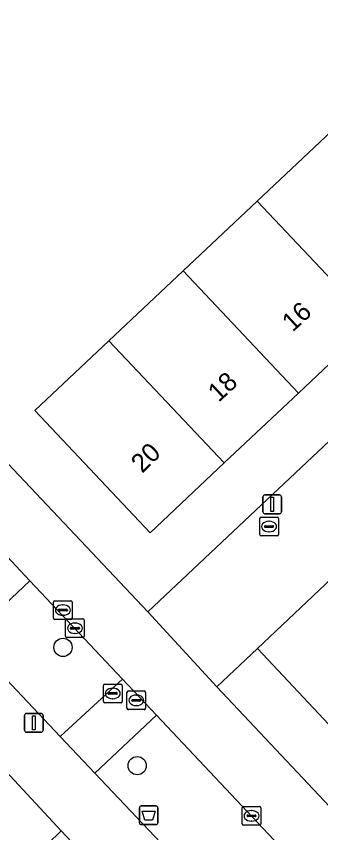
# Model space of a CAD drawing. Extents: x 162542 to 163147, y 380779 to 381521.
# Drawn here: x 162895.3 to 162911.58, y 381247.77 to 381291.46 of the extents above; entities that cross this region are included whole.
import ezdxf

# ---------------------------------------------------------------- set-up
doc = ezdxf.new("R2010")
doc.units = 0
for name, color, linetype in [('IMGEO_Afvalbak', 7, 'Continuous'), ('IMGEO_Boom', 7, 'Continuous'), ('IMGEO_Brandkraan', 7, 'Continuous'), ('IMGEO_Erf', 7, 'Continuous'), ('IMGEO_Groenvoorziening', 7, 'Continuous'), ('IMGEO_Kolk', 7, 'Continuous'), ('IMGEO_Lichtmast', 7, 'Continuous'), ('IMGEO_Muur', 7, 'Continuous'), ('IMGEO_Pand', 7, 'Continuous'), ('IMGEO_Pand_nummerreeks', 7, 'Continuous'), ('IMGEO_Rijbaan_lokaal_open', 7, 'Continuous'), ('IMGEO_Rioolput', 7, 'Continuous'), ('IMGEO_Voetpad_open', 7, 'Continuous')]:
    doc.layers.add(name, color=color, linetype=linetype)

msp = doc.modelspace()

# ---------------------------------------------------------------- linework, layer by layer
at = {"layer": 'IMGEO_Afvalbak'}
for p, q in [((162901.879, 381248.297), (162901.879, 381249.097)), ((162901.879, 381249.097), (162901.879, 381248.297)), ((162901.979, 381249.197), (162902.769, 381249.197)), ((162902.769, 381249.197), (162901.979, 381249.197)), ((162902.869, 381249.097), (162902.869, 381248.297)), ((162902.869, 381248.297), (162902.869, 381249.097)), ((162902.769, 381248.197), (162901.979, 381248.197)), ((162901.979, 381248.197), (162902.769, 381248.197))]:
    msp.add_line(p, q, dxfattribs=at)
msp.add_lwpolyline([(162902.022, 381248.911), (162902.726, 381248.911), (162902.577, 381248.441), (162902.171, 381248.441), (162902.022, 381248.911)], dxfattribs=at)
for centre, start, end in [((162901.979, 381249.097), 90, 180), ((162901.979, 381249.097), 90, 180), ((162902.769, 381249.097), 0, 90), ((162902.769, 381249.097), 360, 90), ((162901.979, 381248.297), 180, 270), ((162901.979, 381248.297), 180, 270), ((162902.769, 381248.297), 270, 0), ((162902.769, 381248.297), 270, 0)]:
    msp.add_arc(centre, 0.1, start, end, dxfattribs=at)
at = {"layer": 'IMGEO_Boom'}
for centre in [(162897.793, 381257.682), (162901.762, 381251.354)]:
    msp.add_circle(centre, 0.489, dxfattribs=at)
at = {"layer": 'IMGEO_Brandkraan'}
for p, q in [((162908.32, 381263.725), (162908.32, 381264.577)), ((162908.395, 381264.651), (162909.247, 381264.651)), ((162909.321, 381264.577), (162909.321, 381263.725)), ((162908.579, 381264.145), (162908.579, 381264.157)), ((162908.622, 381264.194), (162909.02, 381264.194)), ((162908.808, 381264.431), (162908.833, 381264.431)), ((162909.063, 381264.157), (162909.063, 381264.145)), ((162909.017, 381264.108), (162908.619, 381264.108)), ((162908.831, 381263.871), (162908.806, 381263.871)), ((162909.247, 381263.651), (162908.395, 381263.651))]:
    msp.add_line(p, q, dxfattribs=at)
for points in [[(162908.32, 381263.725), (162908.32, 381264.577)], [(162908.395, 381264.651), (162909.247, 381264.651)], [(162909.321, 381264.577), (162909.321, 381263.725)], [(162909.247, 381263.651), (162908.395, 381263.651)]]:
    msp.add_lwpolyline(points, dxfattribs=at)
for centre, radius, start, end in [((162908.397, 381264.575), 0.0765, 91.552, 178.448), ((162908.397, 381264.575), 0.0765, 91.552, 178.448), ((162909.245, 381264.575), 0.0765, 1.552, 88.448), ((162909.245, 381264.575), 0.0765, 1.552, 88.448), ((162908.619, 381264.154), 0.0403, 85.8775, 175.7526), ((162908.616, 381264.144), 0.0366, 178.938, 274.7102), ((162909.02, 381264.151), 0.043, 264.8664, 352.4533), ((162909.024, 381264.156), 0.0386, 1.7309, 96.639), ((162908.397, 381263.727), 0.0765, 181.552, 268.448), ((162908.397, 381263.727), 0.0765, 181.552, 268.448), ((162909.245, 381263.727), 0.0765, 271.552, 358.448), ((162909.245, 381263.727), 0.0765, 271.552, 358.448)]:
    msp.add_arc(centre, radius, start, end, dxfattribs=at)
for centre, major_axis, ratio, start_param, end_param in [((162908.807, 381264.151), (-0.387, 0.002), 0.722429, 4.712389, 7.853982), ((162908.832, 381264.151), (-0.39, 0.002), 0.717154, 1.570796, 4.712389)]:
    msp.add_ellipse(centre, major_axis=major_axis, ratio=ratio, start_param=start_param, end_param=end_param, dxfattribs=at)
at = {"layer": 'IMGEO_Erf'}
for points in [[(162942.956, 381330.887), (162939.759, 381327.928), (162937.622, 381330.249), (162940.788, 381333.18), (162938.258, 381335.857), (162930.94, 381343.649), (162873.818, 381289.875), (162880.071, 381283.181), (162886.067, 381276.815), (162886.269, 381276.967), (162890.823, 381281.229), (162891.956, 381280.018), (162891.424, 381279.52), (162892.33, 381278.552), (162888.308, 381274.789), (162889.625, 381273.425), (162889.429, 381273.239), (162902.331, 381259.587), (162950.027, 381304.513), (162959.44, 381313.384), (162948.902, 381324.556), (162946.542, 381327.046), (162943.123, 381330.71)], [(162942.087, 381301.159), (162938.154, 381297.457), (162934.185, 381293.722), (162930.217, 381289.986), (162926.256, 381286.242), (162922.29, 381282.504), (162918.324, 381278.766), (162914.358, 381275.029), (162910.392, 381271.291), (162906.425, 381267.553), (162902.459, 381263.815), (162896.288, 381270.356), (162900.254, 381274.094), (162904.22, 381277.832), (162908.186, 381281.57), (162912.152, 381285.308), (162916.119, 381289.046), (162920.085, 381292.784), (162924.051, 381296.522), (162928.017, 381300.26), (162931.983, 381303.997), (162935.914, 381307.702)], [(162951.824, 381215.673), (162949.627, 381213.623), (162945.19, 381218.334), (162941.077, 381222.702), (162936.964, 381227.07), (162932.85, 381231.438), (162928.737, 381235.806), (162924.623, 381240.174), (162920.51, 381244.542), (162916.396, 381248.91), (162912.283, 381253.278), (162908.191, 381257.623), (162906.029, 381255.574), (162947.383, 381211.626), (162951.248, 381207.533), (162955.597, 381211.645)], [(162897.699, 381247.866), (162895.536, 381245.762), (162899.733, 381241.306), (162903.861, 381236.925), (162907.989, 381232.543), (162912.117, 381228.161), (162916.245, 381223.779), (162920.372, 381219.397), (162924.559, 381214.952), (162924.643, 381214.864), (162922.498, 381212.786), (162926.266, 381208.779), (162930.637, 381212.889), (162926.773, 381216.999)]]:
    msp.add_lwpolyline(points, close=True, dxfattribs=at)
at = {"layer": 'IMGEO_Groenvoorziening'}
msp.add_lwpolyline([(162896.025, 381261.248), (162892.787, 381264.687), (162893.375, 381258.768)], close=True, dxfattribs=at)
at = {"layer": 'IMGEO_Kolk'}
for p, q in [((162897.284, 381259.254), (162897.284, 381260.106)), ((162897.359, 381260.18), (162898.211, 381260.18)), ((162897.772, 381259.96), (162897.797, 381259.96)), ((162898.285, 381260.106), (162898.285, 381259.254)), ((162897.543, 381259.674), (162897.543, 381259.686)), ((162897.981, 381259.637), (162897.583, 381259.637)), ((162897.586, 381259.723), (162897.984, 381259.723)), ((162897.795, 381259.4), (162897.77, 381259.4)), ((162898.027, 381259.686), (162898.027, 381259.674)), ((162898.211, 381259.18), (162897.359, 381259.18)), ((162897.93, 381258.282), (162897.93, 381259.134)), ((162898.005, 381259.208), (162898.857, 381259.208)), ((162898.418, 381258.988), (162898.443, 381258.988)), ((162898.931, 381259.134), (162898.931, 381258.282)), ((162898.189, 381258.702), (162898.189, 381258.714)), ((162898.627, 381258.665), (162898.229, 381258.665)), ((162898.232, 381258.751), (162898.63, 381258.751)), ((162898.673, 381258.714), (162898.673, 381258.702)), ((162898.857, 381258.208), (162898.005, 381258.208)), ((162898.441, 381258.428), (162898.416, 381258.428)), ((162907.379, 381248.241), (162907.379, 381249.093)), ((162907.454, 381249.167), (162908.306, 381249.167)), ((162907.867, 381248.947), (162907.892, 381248.947)), ((162908.38, 381249.093), (162908.38, 381248.241)), ((162907.638, 381248.661), (162907.638, 381248.673)), ((162908.076, 381248.624), (162907.678, 381248.624)), ((162907.681, 381248.71), (162908.079, 381248.71)), ((162908.122, 381248.673), (162908.122, 381248.661)), ((162908.306, 381248.167), (162907.454, 381248.167)), ((162907.89, 381248.387), (162907.865, 381248.387))]:
    msp.add_line(p, q, dxfattribs=at)
for points in [[(162897.284, 381259.254), (162897.284, 381260.106)], [(162897.359, 381260.18), (162898.211, 381260.18)], [(162898.285, 381260.106), (162898.285, 381259.254)], [(162898.211, 381259.18), (162897.359, 381259.18)], [(162897.93, 381258.282), (162897.93, 381259.134)], [(162898.005, 381259.208), (162898.857, 381259.208)], [(162898.931, 381259.134), (162898.931, 381258.282)], [(162898.857, 381258.208), (162898.005, 381258.208)], [(162907.379, 381248.241), (162907.379, 381249.093)], [(162907.454, 381249.167), (162908.306, 381249.167)], [(162908.38, 381249.093), (162908.38, 381248.241)], [(162908.306, 381248.167), (162907.454, 381248.167)]]:
    msp.add_lwpolyline(points, dxfattribs=at)
for centre, radius, start, end in [((162897.361, 381260.104), 0.0765, 91.552, 178.448), ((162897.361, 381260.104), 0.0765, 91.552, 178.448), ((162898.209, 381260.104), 0.0765, 1.552, 88.448), ((162898.209, 381260.104), 0.0765, 1.552, 88.448), ((162897.583, 381259.683), 0.0403, 85.8775, 175.7526), ((162897.58, 381259.673), 0.0366, 178.938, 274.7102), ((162897.984, 381259.68), 0.043, 264.8664, 352.4533), ((162897.988, 381259.685), 0.0386, 1.7309, 96.639), ((162897.361, 381259.256), 0.0765, 181.552, 268.448), ((162897.361, 381259.256), 0.0765, 181.552, 268.448), ((162898.007, 381259.132), 0.0765, 91.552, 178.448), ((162898.007, 381259.132), 0.0765, 91.552, 178.448), ((162898.209, 381259.256), 0.0765, 271.552, 358.448), ((162898.209, 381259.256), 0.0765, 271.552, 358.448), ((162898.855, 381259.132), 0.0765, 1.552, 88.448), ((162898.855, 381259.132), 0.0765, 1.552, 88.448), ((162898.229, 381258.711), 0.0403, 85.8775, 175.7526), ((162898.226, 381258.701), 0.0366, 178.938, 274.7102), ((162898.63, 381258.708), 0.043, 264.8664, 352.4533), ((162898.634, 381258.713), 0.0386, 1.7309, 96.639), ((162898.007, 381258.284), 0.0765, 181.552, 268.448), ((162898.007, 381258.284), 0.0765, 181.552, 268.448), ((162898.855, 381258.284), 0.0765, 271.552, 358.448), ((162898.855, 381258.284), 0.0765, 271.552, 358.448), ((162907.456, 381249.091), 0.0765, 91.552, 178.448), ((162907.456, 381249.091), 0.0765, 91.552, 178.448), ((162908.304, 381249.091), 0.0765, 1.552, 88.448), ((162908.304, 381249.091), 0.0765, 1.552, 88.448), ((162907.678, 381248.67), 0.0403, 85.8775, 175.7526), ((162907.675, 381248.66), 0.0366, 178.938, 274.7102), ((162908.079, 381248.667), 0.043, 264.8664, 352.4533), ((162908.083, 381248.672), 0.0386, 1.7309, 96.639), ((162907.456, 381248.243), 0.0765, 181.552, 268.448), ((162907.456, 381248.243), 0.0765, 181.552, 268.448), ((162908.304, 381248.243), 0.0765, 271.552, 358.448), ((162908.304, 381248.243), 0.0765, 271.552, 358.448)]:
    msp.add_arc(centre, radius, start, end, dxfattribs=at)
for centre, major_axis, ratio, start_param, end_param in [((162897.771, 381259.68), (-0.387, 0.002), 0.722429, 4.712389, 7.853982), ((162897.796, 381259.68), (-0.39, 0.002), 0.717154, 1.570796, 4.712389), ((162898.417, 381258.708), (-0.387, 0.002), 0.722429, 4.712389, 7.853982), ((162898.442, 381258.708), (-0.39, 0.002), 0.717154, 1.570796, 4.712389), ((162907.866, 381248.667), (-0.387, 0.002), 0.722429, 4.712389, 7.853982), ((162907.891, 381248.667), (-0.39, 0.002), 0.717154, 1.570796, 4.712389)]:
    msp.add_ellipse(centre, major_axis=major_axis, ratio=ratio, start_param=start_param, end_param=end_param, dxfattribs=at)
at = {"layer": 'IMGEO_Lichtmast'}
for p, q in [((162908.487, 381264.94), (162908.487, 381265.74)), ((162908.487, 381265.74), (162908.487, 381264.94)), ((162908.587, 381265.84), (162909.377, 381265.84)), ((162909.377, 381265.84), (162908.587, 381265.84)), ((162909.477, 381265.74), (162909.477, 381264.94)), ((162909.477, 381264.94), (162909.477, 381265.74)), ((162909.377, 381264.84), (162908.587, 381264.84)), ((162908.587, 381264.84), (162909.377, 381264.84)), ((162895.834, 381254.145), (162896.624, 381254.145)), ((162896.624, 381254.145), (162895.834, 381254.145)), ((162895.734, 381253.245), (162895.734, 381254.045)), ((162895.734, 381254.045), (162895.734, 381253.245)), ((162896.724, 381254.045), (162896.724, 381253.245)), ((162896.724, 381253.245), (162896.724, 381254.045)), ((162896.624, 381253.145), (162895.834, 381253.145)), ((162895.834, 381253.145), (162896.624, 381253.145))]:
    msp.add_line(p, q, dxfattribs=at)
for points in [[(162908.907, 381265.715), (162909.057, 381265.715), (162909.057, 381264.965), (162908.907, 381264.965), (162908.907, 381265.715)], [(162896.154, 381254.02), (162896.304, 381254.02), (162896.304, 381253.27), (162896.154, 381253.27), (162896.154, 381254.02)]]:
    msp.add_lwpolyline(points, dxfattribs=at)
for centre, start, end in [((162908.587, 381265.74), 90, 180), ((162908.587, 381265.74), 90, 180), ((162909.377, 381265.74), 0, 90), ((162909.377, 381265.74), 360, 90), ((162908.587, 381264.94), 180, 270), ((162908.587, 381264.94), 180, 270), ((162909.377, 381264.94), 270, 0), ((162909.377, 381264.94), 270, 0), ((162895.834, 381254.045), 90, 180), ((162895.834, 381254.045), 90, 180), ((162896.624, 381254.045), 0, 90), ((162896.624, 381254.045), 360, 90), ((162895.834, 381253.245), 180, 270), ((162895.834, 381253.245), 180, 270), ((162896.624, 381253.245), 270, 0), ((162896.624, 381253.245), 270, 0)]:
    msp.add_arc(centre, 0.1, start, end, dxfattribs=at)
at = {"layer": 'IMGEO_Muur'}
for points in [[(162902.331, 381259.587), (162950.027, 381304.513)], [(162889.625, 381273.425), (162889.429, 381273.239), (162902.331, 381259.587)]]:
    msp.add_lwpolyline(points, dxfattribs=at)
at = {"layer": 'IMGEO_Pand'}
for points in [[(162912.152, 381285.308), (162908.186, 381281.57), (162914.358, 381275.029), (162918.324, 381278.766)], [(162914.358, 381275.029), (162908.186, 381281.57), (162904.22, 381277.832), (162910.392, 381271.291)], [(162900.254, 381274.094), (162906.425, 381267.553), (162910.392, 381271.291), (162904.22, 381277.832)], [(162900.254, 381274.094), (162896.288, 381270.356), (162902.459, 381263.815), (162906.425, 381267.553)], [(162919.558, 381260.139), (162915.467, 381264.485), (162908.191, 381257.623), (162912.283, 381253.278)]]:
    msp.add_lwpolyline(points, close=True, dxfattribs=at)
at = {"layer": 'IMGEO_Rijbaan_lokaal_open'}
for points in [[(162943.518, 381290.893), (162945.419, 381292.684), (162947.676, 381294.809), (162953.761, 381300.538), (162961.038, 381307.387), (162963.218, 381309.428), (162959.44, 381313.384), (162950.027, 381304.513), (162902.331, 381259.587), (162906.029, 381255.574), (162908.191, 381257.623), (162915.467, 381264.485), (162921.544, 381270.198), (162923.803, 381272.321), (162925.714, 381274.122)], [(162902.789, 381254.064), (162900.978, 381255.987), (162897.636, 381252.919), (162899.498, 381250.953)]]:
    msp.add_lwpolyline(points, close=True, dxfattribs=at)
at = {"layer": 'IMGEO_Rioolput'}
for p, q in [((162899.956, 381254.792), (162899.956, 381255.644)), ((162900.031, 381255.718), (162900.883, 381255.718)), ((162900.444, 381255.498), (162900.469, 381255.498)), ((162900.957, 381255.644), (162900.957, 381254.792)), ((162900.215, 381255.212), (162900.215, 381255.224)), ((162900.653, 381255.175), (162900.255, 381255.175)), ((162900.258, 381255.261), (162900.656, 381255.261)), ((162900.699, 381255.224), (162900.699, 381255.212)), ((162901.214, 381254.424), (162901.214, 381255.276)), ((162901.289, 381255.35), (162902.141, 381255.35)), ((162901.702, 381255.13), (162901.727, 381255.13)), ((162902.215, 381255.276), (162902.215, 381254.424)), ((162900.883, 381254.718), (162900.031, 381254.718)), ((162900.467, 381254.938), (162900.442, 381254.938)), ((162901.473, 381254.844), (162901.473, 381254.856)), ((162901.911, 381254.807), (162901.513, 381254.807)), ((162901.516, 381254.893), (162901.914, 381254.893)), ((162901.725, 381254.57), (162901.7, 381254.57)), ((162901.957, 381254.856), (162901.957, 381254.844)), ((162902.141, 381254.35), (162901.289, 381254.35))]:
    msp.add_line(p, q, dxfattribs=at)
for points in [[(162899.956, 381254.792), (162899.956, 381255.644)], [(162900.031, 381255.718), (162900.883, 381255.718)], [(162900.957, 381255.644), (162900.957, 381254.792)], [(162901.214, 381254.424), (162901.214, 381255.276)], [(162901.289, 381255.35), (162902.141, 381255.35)], [(162902.215, 381255.276), (162902.215, 381254.424)], [(162900.883, 381254.718), (162900.031, 381254.718)], [(162902.141, 381254.35), (162901.289, 381254.35)]]:
    msp.add_lwpolyline(points, dxfattribs=at)
for centre, radius, start, end in [((162900.033, 381255.642), 0.0765, 91.552, 178.448), ((162900.033, 381255.642), 0.0765, 91.552, 178.448), ((162900.881, 381255.642), 0.0765, 1.552, 88.448), ((162900.881, 381255.642), 0.0765, 1.552, 88.448), ((162900.255, 381255.221), 0.0403, 85.8775, 175.7526), ((162900.252, 381255.211), 0.0366, 178.938, 274.7102), ((162900.656, 381255.218), 0.043, 264.8664, 352.4533), ((162900.66, 381255.223), 0.0386, 1.7309, 96.639), ((162901.291, 381255.274), 0.0765, 91.552, 178.448), ((162901.291, 381255.274), 0.0765, 91.552, 178.448), ((162902.139, 381255.274), 0.0765, 1.552, 88.448), ((162902.139, 381255.274), 0.0765, 1.552, 88.448), ((162900.033, 381254.794), 0.0765, 181.552, 268.448), ((162900.033, 381254.794), 0.0765, 181.552, 268.448), ((162900.881, 381254.794), 0.0765, 271.552, 358.448), ((162900.881, 381254.794), 0.0765, 271.552, 358.448), ((162901.513, 381254.853), 0.0403, 85.8775, 175.7526), ((162901.51, 381254.843), 0.0366, 178.938, 274.7102), ((162901.914, 381254.85), 0.043, 264.8664, 352.4533), ((162901.918, 381254.855), 0.0386, 1.7309, 96.639), ((162901.291, 381254.426), 0.0765, 181.552, 268.448), ((162901.291, 381254.426), 0.0765, 181.552, 268.448), ((162902.139, 381254.426), 0.0765, 271.552, 358.448), ((162902.139, 381254.426), 0.0765, 271.552, 358.448)]:
    msp.add_arc(centre, radius, start, end, dxfattribs=at)
for centre, major_axis, ratio, start_param, end_param in [((162900.443, 381255.218), (-0.387, 0.002), 0.722429, 4.712389, 7.853982), ((162900.468, 381255.218), (-0.39, 0.002), 0.717154, 1.570796, 4.712389), ((162901.701, 381254.85), (-0.387, 0.002), 0.722429, 4.712389, 7.853982), ((162901.726, 381254.85), (-0.39, 0.002), 0.717154, 1.570796, 4.712389)]:
    msp.add_ellipse(centre, major_axis=major_axis, ratio=ratio, start_param=start_param, end_param=end_param, dxfattribs=at)
at = {"layer": 'IMGEO_Voetpad_open'}
for points in [[(162947.383, 381211.626), (162906.029, 381255.574), (162902.331, 381259.587), (162889.429, 381273.239), (162889.625, 381273.425), (162888.308, 381274.789), (162886.269, 381276.967), (162886.067, 381276.815), (162880.071, 381283.181), (162873.818, 381289.875), (162872.439, 381291.347), (162864.115, 381283.64)], [(162907.224, 381242.793), (162899.498, 381250.953), (162897.636, 381252.919), (162892.698, 381258.134), (162890.948, 381260.004), (162888.646, 381262.463), (162874.708, 381277.269), (162872.006, 381280.156), (162870.656, 381281.598), (162867.659, 381284.894), (162870.901, 381287.931), (162873.956, 381284.687), (162876.888, 381281.572), (162878.021, 381280.369), (162891.96, 381265.565), (162892.787, 381264.687), (162896.025, 381261.248), (162900.978, 381255.987), (162902.789, 381254.064), (162910.507, 381245.873)], [(162865.48, 381282.064), (162871.275, 381275.979), (162871.311, 381275.941), (162873.07, 381274.077), (162878.582, 381268.238), (162880.297, 381266.406), (162887.54, 381258.657), (162894.031, 381251.782), (162897.699, 381247.866), (162926.773, 381216.999), (162930.637, 381212.889), (162934.676, 381208.594), (162939.164, 381203.82), (162943.3, 381199.444), (162938.919, 381195.337), (162930.161, 381187.114), (162925.455, 381182.694), (162921.793, 381179.222), (162849.909, 381160.144)]]:
    msp.add_lwpolyline(points, dxfattribs=at)
for points in [[(162896.025, 381261.248), (162893.375, 381258.768), (162892.698, 381258.134), (162897.636, 381252.919), (162900.978, 381255.987)], [(162902.789, 381254.064), (162899.498, 381250.953), (162907.224, 381242.793), (162908.346, 381243.846), (162910.507, 381245.873)], [(162879.942, 381231.036), (162881.902, 381232.893), (162888.236, 381238.896), (162895.536, 381245.762), (162897.699, 381247.866), (162894.031, 381251.782), (162837.429, 381198.492), (162842.87, 381158.314), (162846.285, 381159.202), (162849.909, 381160.144), (162849.174, 381163.045), (162846.614, 381172.717), (162845.93, 381177.801), (162845.527, 381180.8), (162845.122, 381183.618), (162843.333, 381196.675), (162843.774, 381197.046), (162849.737, 381202.685), (162851.572, 381204.492), (162854.551, 381207.255), (162859.924, 381212.226), (162864.289, 381216.352), (162873.342, 381224.889), (162877.727, 381228.995)]]:
    msp.add_lwpolyline(points, close=True, dxfattribs=at)

# ---------------------------------------------------------------- texts
at = {"layer": 'IMGEO_Pand_nummerreeks'}
for s, rotation, p in [('16', 42.6829, (162910.079, 381274.528)), ('18', 43.0021, (162906.122, 381270.769)), ('20', 44.326, (162902.029, 381266.972))]:
    msp.add_text(s, height=1, rotation=rotation, dxfattribs=at).set_placement(p)

doc.saveas('drawing.dxf')
